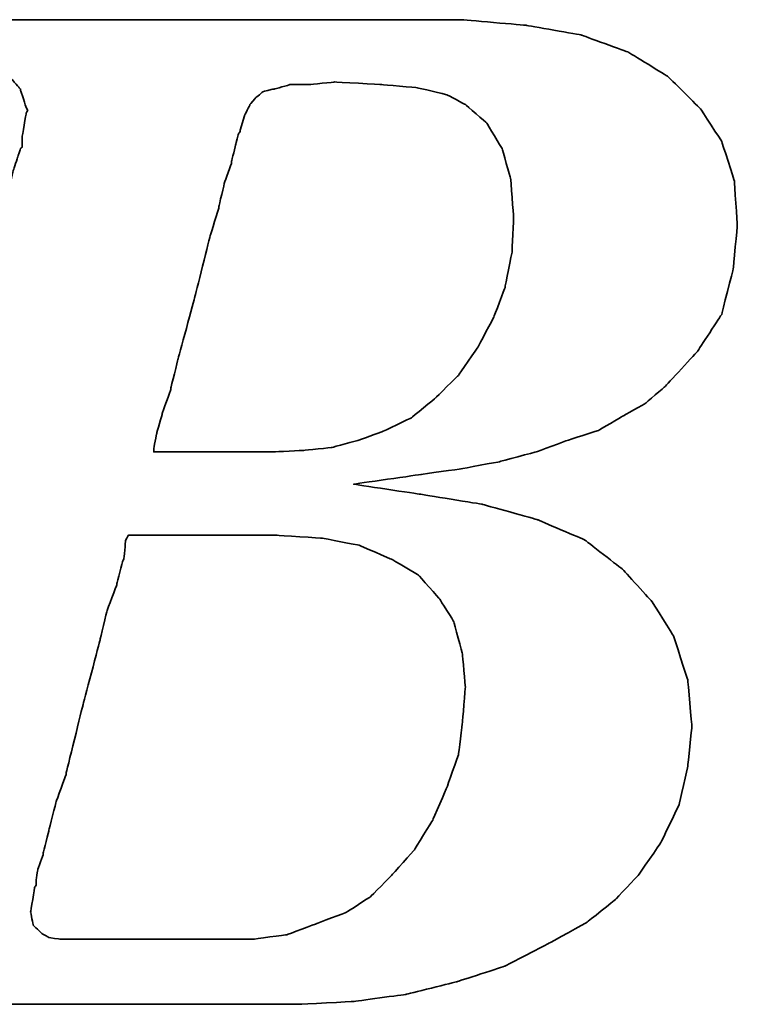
# Model space of a CAD drawing. Header units: millimetres. Extents: x 1805 to 4914, y -1594 to 860.
# Tile 471 of 656: x 4009.49 to 4012.9, y -890.53 to -885.85. Entities that reach past the tile are written whole.
import ezdxf

# ---------------------------------------------------------------- set-up
doc = ezdxf.new("R2010")
doc.units = ezdxf.units.MM
doc.layers.add('DIM', color=4, linetype='CONTINUOUS')
doc.layers.add('layer 1', color=7, linetype='CONTINUOUS')

# ---------------------------------------------------------------- blocks, each defined once
blk = doc.blocks.new('TBI MOTION logo(完整正式版)')
at = {"layer": 'layer 1', "color": 22, "lineweight": 35}
for points, knots in [([(-64.65375, -6.86375), (-64.65375, -6.86375), (-64.84375, -7.29625), (-64.84375, -7.29625), (-64.84375, -7.29625), (-64.84375, -7.29625), (-64.86875, -7.34375), (-64.86875, -7.34375), (-64.86875, -7.34375), (-64.86875, -7.34375), (-64.86875, -7.36875), (-64.86875, -7.36875), (-64.86875, -7.36875), (-64.86875, -7.36875), (-65.15375, -7.65375), (-65.15375, -7.65375), (-65.15375, -7.65375), (-65.15375, -7.65375), (-65.17875, -7.65375), (-65.17875, -7.65375), (-65.17875, -7.65375), (-65.17875, -7.65375), (-65.20375, -7.67875), (-65.20375, -7.67875), (-65.20375, -7.67875), (-65.20375, -7.67875), (-65.58875, -7.87125), (-65.58875, -7.87125), (-65.58875, -7.87125), (-65.58875, -7.87125), (-65.63375, -7.87125), (-65.63375, -7.87125), (-65.63375, -7.87125), (-65.63375, -7.87125), (-65.65875, -7.89375), (-65.65875, -7.89375), (-65.65875, -7.89375), (-65.65875, -7.89375), (-66.09375, -7.94375), (-66.09375, -7.94375), (-66.09375, -7.94375), (-66.09375, -7.94375), (-66.11375, -7.94375), (-66.11375, -7.94375), (-66.11375, -7.94375), (-66.11375, -7.94375), (-66.16375, -7.94375), (-66.16375, -7.94375), (-66.16375, -7.94375), (-66.16375, -7.94375), (-66.30875, -7.94375), (-66.30875, -7.94375), (-66.30875, -7.94375), (-66.30875, -7.94375), (-66.69375, -7.94375), (-66.69375, -7.94375), (-66.69375, -7.94375), (-66.69375, -7.94375), (-67.07375, -7.94375), (-67.07375, -7.94375), (-67.07375, -7.94375), (-67.07375, -7.94375), (-67.12375, -7.94375), (-67.12375, -7.94375), (-67.12375, -7.94375), (-67.12375, -7.94375), (-67.12375, -7.96625), (-67.12375, -7.96625), (-67.12375, -7.96625), (-67.12375, -7.96625), (-67.14875, -7.99125), (-67.14875, -7.99125), (-67.14875, -7.99125), (-67.14875, -7.99125), (-67.24375, -8.34875), (-67.24375, -8.34875), (-67.24375, -8.34875), (-67.24375, -8.34875), (-67.31375, -8.68625), (-67.31375, -8.68625), (-67.31375, -8.68625), (-67.31375, -8.68625), (-67.26875, -8.68625), (-67.26875, -8.68625), (-67.26875, -8.68625), (-67.26875, -8.68625), (-67.07375, -8.68625), (-67.07375, -8.68625), (-67.07375, -8.68625), (-67.07375, -8.68625), (-66.54875, -8.68625), (-66.54875, -8.68625), (-66.54875, -8.68625), (-66.54875, -8.68625), (-65.82625, -8.68625), (-65.82625, -8.68625), (-65.82625, -8.68625), (-65.82625, -8.68625), (-65.01375, -8.68625), (-65.01375, -8.68625), (-65.01375, -8.68625), (-65.01375, -8.68625), (-64.05375, -8.68625), (-64.05375, -8.68625), (-64.05375, -8.68625), (-64.05375, -8.68625), (-62.08375, -8.68625), (-62.08375, -8.68625), (-62.08375, -8.68625), (-62.08375, -8.68625), (-60.06875, -8.68625), (-60.06875, -8.68625), (-60.06875, -8.68625), (-60.06875, -8.68625), (-59.10875, -8.68625), (-59.10875, -8.68625), (-59.10875, -8.68625), (-59.10875, -8.68625), (-58.29375, -8.68625), (-58.29375, -8.68625), (-58.29375, -8.68625), (-58.29375, -8.68625), (-57.57375, -8.68625), (-57.57375, -8.68625), (-57.57375, -8.68625), (-57.57375, -8.68625), (-57.04875, -8.68625), (-57.04875, -8.68625), (-57.04875, -8.68625), (-57.04875, -8.68625), (-56.85375, -8.68625), (-56.85375, -8.68625), (-56.85375, -8.68625), (-56.85375, -8.68625), (-56.70875, -8.68625), (-56.70875, -8.68625), (-56.70875, -8.68625), (-56.70875, -8.68625), (-56.61375, -8.68625), (-56.61375, -8.68625), (-56.61375, -8.68625), (-56.61375, -8.68625), (-56.56875, -8.68625), (-56.56875, -8.68625), (-56.56875, -8.68625), (-56.56875, -8.68625), (-55.65375, -8.63875), (-55.65375, -8.63875), (-55.65375, -8.63875), (-55.65375, -8.63875), (-54.76875, -8.51875), (-54.76875, -8.51875), (-54.76875, -8.51875), (-54.76875, -8.51875), (-53.90375, -8.30375), (-53.90375, -8.30375), (-53.90375, -8.30375), (-53.90375, -8.30375), (-53.08875, -8.03875), (-53.08875, -8.03875), (-53.08875, -8.03875), (-53.08875, -8.03875), (-52.34375, -7.65375), (-52.34375, -7.65375), (-52.34375, -7.65375), (-52.34375, -7.65375), (-51.69875, -7.29625), (-51.69875, -7.29625), (-51.69875, -7.29625), (-51.69875, -7.29625), (-51.21875, -6.91125), (-51.21875, -6.91125), (-51.21875, -6.91125), (-51.21875, -6.91125), (-50.83375, -6.50375), (-50.83375, -6.50375), (-50.83375, -6.50375), (-50.83375, -6.50375), (-50.44875, -5.94875), (-50.44875, -5.94875), (-50.44875, -5.94875), (-50.44875, -5.94875), (-50.13875, -5.30375), (-50.13875, -5.30375), (-50.13875, -5.30375), (-50.13875, -5.30375), (-49.99375, -4.65375), (-49.99375, -4.65375), (-49.99375, -4.65375), (-49.99375, -4.65375), (-49.92375, -3.98375), (-49.92375, -3.98375), (-49.92375, -3.98375), (-49.92375, -3.98375), (-49.99375, -3.19374), (-49.99375, -3.19374), (-49.99375, -3.19374), (-49.99375, -3.19374), (-50.23374, -2.44874), (-50.23374, -2.44874), (-50.23374, -2.44874), (-50.23374, -2.44874), (-50.59375, -1.87374), (-50.59375, -1.87374), (-50.59375, -1.87374), (-50.59375, -1.87374), (-51.09875, -1.31874), (-51.09875, -1.31874), (-51.09875, -1.31874), (-51.09875, -1.31874), (-51.74375, -0.81875), (-51.74375, -0.81875), (-51.74375, -0.81875), (-51.74375, -0.81875), (-52.53875, -0.48125), (-52.53875, -0.48125), (-52.53875, -0.48125), (-52.53875, -0.48125), (-53.47375, -0.21875), (-53.47375, -0.21875), (-53.47375, -0.21875), (-53.47375, -0.21875), (-54.52875, -0.04874), (-54.52875, -0.04874), (-54.52875, -0.04874), (-54.52875, -0.04874), (-55.65375, 0.12125), (-55.65375, 0.12125), (-55.65375, 0.12125), (-55.65375, 0.12125), (-54.50375, 0.28624), (-54.50375, 0.28624), (-54.50375, 0.28624), (-54.50375, 0.28624), (-53.83375, 0.38124), (-53.83375, 0.38124), (-53.83375, 0.38124), (-53.83375, 0.38124), (-53.18375, 0.50125), (-53.18375, 0.50125), (-53.18375, 0.50125), (-53.18375, 0.50125), (-52.55875, 0.66874), (-52.55875, 0.66874), (-52.55875, 0.66874), (-52.55875, 0.66874), (-52.03375, 0.86124), (-52.03375, 0.86124), (-52.03375, 0.86124), (-52.03375, 0.86124), (-51.50374, 1.03124), (-51.50374, 1.03124), (-51.50374, 1.03124), (-51.50374, 1.03124), (-51.09875, 1.27125), (-51.09875, 1.27125), (-51.09875, 1.27125), (-51.09875, 1.27125), (-50.71375, 1.48624), (-50.71375, 1.48624), (-50.71375, 1.48624), (-50.71375, 1.48624), (-50.37625, 1.77625), (-50.37625, 1.77625), (-50.37625, 1.77625), (-50.37625, 1.77625), (-49.82375, 2.37625), (-49.82375, 2.37625), (-49.82375, 2.37625), (-49.82375, 2.37625), (-49.41875, 2.99625), (-49.41875, 2.99625), (-49.41875, 2.99625), (-49.41875, 2.99625), (-49.22375, 3.76625), (-49.22375, 3.76625), (-49.22375, 3.76625), (-49.22375, 3.76625), (-49.15375, 4.50874), (-49.15375, 4.50874), (-49.15375, 4.50874), (-49.15375, 4.50874), (-49.20375, 5.25125), (-49.20375, 5.25125), (-49.20375, 5.25125), (-49.20375, 5.25125), (-49.41875, 5.92625), (-49.41875, 5.92625), (-49.41875, 5.92625), (-49.41875, 5.92625), (-49.77875, 6.47625), (-49.77875, 6.47625), (-49.77875, 6.47625), (-49.77875, 6.47625), (-50.33125, 7.02624), (-50.33125, 7.02624), (-50.33125, 7.02624), (-50.33125, 7.02624), (-51.00125, 7.43625), (-51.00125, 7.43625), (-51.00125, 7.43625), (-51.00125, 7.43625), (-51.79375, 7.72625), (-51.79375, 7.72625), (-51.79375, 7.72625), (-51.79375, 7.72625), (-52.72875, 7.89124), (-52.72875, 7.89124), (-52.72875, 7.89124), (-52.72875, 7.89124), (-53.83375, 7.98625), (-53.83375, 7.98625), (-53.83375, 7.98625), (-53.83375, 7.98625), (-53.92875, 7.98625), (-53.92875, 7.98625), (-53.92875, 7.98625), (-53.92875, 7.98625), (-54.26375, 7.98625), (-54.26375, 7.98625), (-54.26375, 7.98625), (-54.26375, 7.98625), (-54.74375, 7.98625), (-54.74375, 7.98625), (-54.74375, 7.98625), (-54.74375, 7.98625), (-55.36875, 7.98625), (-55.36875, 7.98625), (-55.36875, 7.98625), (-55.36875, 7.98625), (-56.13375, 7.98625), (-56.13375, 7.98625), (-56.13375, 7.98625), (-56.13375, 7.98625), (-56.94875, 7.98625), (-56.94875, 7.98625), (-56.94875, 7.98625), (-56.94875, 7.98625), (-58.77625, 7.98625), (-58.77625, 7.98625), (-58.77625, 7.98625), (-58.77625, 7.98625), (-60.59875, 7.98625), (-60.59875, 7.98625), (-60.59875, 7.98625), (-60.59875, 7.98625), (-61.41375, 7.98625), (-61.41375, 7.98625), (-61.41375, 7.98625), (-61.41375, 7.98625), (-62.17875, 7.98625), (-62.17875, 7.98625), (-62.17875, 7.98625), (-62.17875, 7.98625), (-62.80375, 7.98625), (-62.80375, 7.98625), (-62.80375, 7.98625), (-62.80375, 7.98625), (-63.30625, 7.98625), (-63.30625, 7.98625), (-63.30625, 7.98625), (-63.30625, 7.98625), (-63.57375, 7.98625), (-63.57375, 7.98625), (-63.57375, 7.98625), (-63.57375, 7.98625), (-63.57375, 7.96375), (-63.57375, 7.96375), (-63.57375, 7.96375), (-63.57375, 7.96375), (-63.59875, 7.94125), (-63.59875, 7.94125), (-63.59875, 7.94125), (-63.59875, 7.94125), (-63.69375, 7.55625), (-63.69375, 7.55625), (-63.69375, 7.55625), (-63.69375, 7.55625), (-63.76375, 7.24624), (-63.76375, 7.24624), (-63.76375, 7.24624), (-63.76375, 7.24624), (-63.23875, 7.24624), (-63.23875, 7.24624), (-63.23875, 7.24624), (-63.23875, 7.24624), (-62.75875, 7.24624), (-62.75875, 7.24624), (-62.75875, 7.24624), (-62.75875, 7.24624), (-62.61125, 7.24624), (-62.61125, 7.24624), (-62.61125, 7.24624), (-62.61125, 7.24624), (-62.56625, 7.24624), (-62.56625, 7.24624), (-62.56625, 7.24624), (-62.56625, 7.24624), (-62.22875, 7.24624), (-62.22875, 7.24624), (-62.22875, 7.24624), (-62.22875, 7.24624), (-62.20375, 7.24624), (-62.20375, 7.24624), (-62.20375, 7.24624), (-62.20375, 7.24624), (-62.17875, 7.21875), (-62.17875, 7.21875), (-62.17875, 7.21875), (-62.17875, 7.21875), (-61.96375, 7.17125), (-61.96375, 7.17125), (-61.96375, 7.17125), (-61.96375, 7.17125), (-61.72375, 7.12624), (-61.72375, 7.12624), (-61.72375, 7.12624), (-61.72375, 7.12624), (-61.70375, 7.12624), (-61.70375, 7.12624), (-61.70375, 7.12624), (-61.70375, 7.12624), (-61.55875, 7.07624), (-61.55875, 7.07624), (-61.55875, 7.07624), (-61.55875, 7.07624), (-61.50875, 7.07624), (-61.50875, 7.07624), (-61.50875, 7.07624), (-61.50875, 7.07624), (-61.48375, 7.02624), (-61.48375, 7.02624), (-61.48375, 7.02624), (-61.48375, 7.02624), (-61.31875, 6.83375), (-61.31875, 6.83375), (-61.31875, 6.83375), (-61.31875, 6.83375), (-61.29375, 6.81125), (-61.29375, 6.81125), (-61.29375, 6.81125), (-61.29375, 6.81125), (-61.29375, 6.78625), (-61.29375, 6.78625), (-61.29375, 6.78625), (-61.29375, 6.78625), (-61.19875, 6.50124), (-61.19875, 6.50124), (-61.19875, 6.50124), (-61.19875, 6.50124), (-61.17375, 6.45124), (-61.17375, 6.45124), (-61.17375, 6.45124), (-61.17375, 6.45124), (-61.19875, 6.40625), (-61.19875, 6.40625), (-61.19875, 6.40625), (-61.19875, 6.40625), (-61.26875, 5.99624), (-61.26875, 5.99624), (-61.26875, 5.99624), (-61.26875, 5.99624), (-61.26875, 5.85125), (-61.26875, 5.85125), (-61.26875, 5.85125), (-61.26875, 5.85125), (-61.26875, 5.82625), (-61.26875, 5.82625), (-61.26875, 5.82625), (-61.26875, 5.82625), (-61.29375, 5.80625), (-61.29375, 5.80625), (-61.29375, 5.80625), (-61.29375, 5.80625), (-61.34125, 5.66125), (-61.34125, 5.66125), (-61.34125, 5.66125), (-61.34125, 5.66125), (-61.41375, 5.44625), (-61.41375, 5.44625), (-61.41375, 5.44625), (-61.41375, 5.44625), (-61.48375, 5.15625), (-61.48375, 5.15625), (-61.48375, 5.15625), (-61.48375, 5.15625), (-61.58375, 4.82124), (-61.58375, 4.82124), (-61.58375, 4.82124), (-61.58375, 4.82124), (-61.79875, 4.00375), (-61.79875, 4.00375), (-61.79875, 4.00375), (-61.79875, 4.00375), (-62.05875, 2.99625), (-62.05875, 2.99625), (-62.05875, 2.99625), (-62.05875, 2.99625), (-62.34875, 1.91625), (-62.34875, 1.91625), (-62.34875, 1.91625), (-62.34875, 1.91625), (-62.97375, -0.41124), (-62.97375, -0.41124), (-62.97375, -0.41124), (-62.97375, -0.41124), (-63.59875, -2.75875), (-63.59875, -2.75875), (-63.59875, -2.75875), (-63.59875, -2.75875), (-63.88375, -3.86374), (-63.88375, -3.86374), (-63.88375, -3.86374), (-63.88375, -3.86374), (-64.14875, -4.82374), (-64.14875, -4.82374), (-64.14875, -4.82374), (-64.14875, -4.82374), (-64.36375, -5.64125), (-64.36375, -5.64125), (-64.36375, -5.64125), (-64.36375, -5.64125), (-64.43625, -5.97625), (-64.43625, -5.97625), (-64.43625, -5.97625), (-64.43625, -5.97625), (-64.50875, -6.28625), (-64.50875, -6.28625), (-64.50875, -6.28625), (-64.50875, -6.28625), (-64.50875, -6.30875), (-64.50875, -6.30875), (-64.50875, -6.30875), (-64.50875, -6.30875), (-64.57875, -6.50375), (-64.57875, -6.50375), (-64.57875, -6.50375), (-64.57875, -6.50375), (-64.62875, -6.69625), (-64.62875, -6.69625), (-64.62875, -6.69625), (-64.62875, -6.69625), (-64.62875, -6.76875), (-64.62875, -6.76875), (-64.62875, -6.76875), (-64.62875, -6.76875), (-64.62875, -6.81375), (-64.62875, -6.81375), (-64.62875, -6.81375), (-64.62875, -6.81375), (-64.62875, -6.83875), (-64.62875, -6.83875), (-64.62875, -6.83875), (-64.62875, -6.83875), (-64.65375, -6.86375), (-64.65375, -6.86375)], [0, 0, 0, 0, 0.00719424, 0.00719424, 0.00719424, 0.00719425, 0.01438849, 0.01438849, 0.01438849, 0.0143885, 0.02158273, 0.02158273, 0.02158273, 0.02158274, 0.02877698, 0.02877698, 0.02877698, 0.02877699, 0.03597122, 0.03597122, 0.03597122, 0.03597123, 0.04316547, 0.04316547, 0.04316547, 0.04316548, 0.05035971, 0.05035971, 0.05035971, 0.05035972, 0.05755396, 0.05755396, 0.05755396, 0.05755397, 0.0647482, 0.0647482, 0.0647482, 0.06474821, 0.07194245, 0.07194245, 0.07194245, 0.07194246, 0.07913669, 0.07913669, 0.07913669, 0.0791367, 0.08633094, 0.08633094, 0.08633094, 0.08633095, 0.09352518, 0.09352518, 0.09352518, 0.09352519, 0.10071942, 0.10071942, 0.10071942, 0.10071943, 0.10791367, 0.10791367, 0.10791367, 0.10791368, 0.11510791, 0.11510791, 0.11510791, 0.11510792, 0.12230216, 0.12230216, 0.12230216, 0.12230217, 0.1294964, 0.1294964, 0.1294964, 0.12949641, 0.13669065, 0.13669065, 0.13669065, 0.13669066, 0.14388489, 0.14388489, 0.14388489, 0.1438849, 0.15107914, 0.15107914, 0.15107914, 0.15107915, 0.15827338, 0.15827338, 0.15827338, 0.15827339, 0.16546763, 0.16546763, 0.16546763, 0.16546764, 0.17266187, 0.17266187, 0.17266187, 0.17266188, 0.17985612, 0.17985612, 0.17985612, 0.17985613, 0.18705036, 0.18705036, 0.18705036, 0.18705037, 0.1942446, 0.1942446, 0.1942446, 0.19424461, 0.20143885, 0.20143885, 0.20143885, 0.20143886, 0.20863309, 0.20863309, 0.20863309, 0.2086331, 0.21582734, 0.21582734, 0.21582734, 0.21582735, 0.22302158, 0.22302158, 0.22302158, 0.22302159, 0.23021583, 0.23021583, 0.23021583, 0.23021584, 0.23741007, 0.23741007, 0.23741007, 0.23741008, 0.24460432, 0.24460432, 0.24460432, 0.24460433, 0.25179856, 0.25179856, 0.25179856, 0.25179857, 0.25899281, 0.25899281, 0.25899281, 0.25899282, 0.26618705, 0.26618705, 0.26618705, 0.26618706, 0.27338129, 0.27338129, 0.27338129, 0.2733813, 0.28057554, 0.28057554, 0.28057554, 0.28057555, 0.28776978, 0.28776978, 0.28776978, 0.28776979, 0.29496403, 0.29496403, 0.29496403, 0.29496404, 0.30215827, 0.30215827, 0.30215827, 0.30215828, 0.30935252, 0.30935252, 0.30935252, 0.30935253, 0.31654676, 0.31654676, 0.31654676, 0.31654677, 0.32374101, 0.32374101, 0.32374101, 0.32374102, 0.33093525, 0.33093525, 0.33093525, 0.33093526, 0.3381295, 0.3381295, 0.3381295, 0.33812951, 0.34532374, 0.34532374, 0.34532374, 0.34532375, 0.35251799, 0.35251799, 0.35251799, 0.352518, 0.35971223, 0.35971223, 0.35971223, 0.35971224, 0.36690647, 0.36690647, 0.36690647, 0.36690648, 0.37410072, 0.37410072, 0.37410072, 0.37410073, 0.38129496, 0.38129496, 0.38129496, 0.38129497, 0.38848921, 0.38848921, 0.38848921, 0.38848922, 0.39568345, 0.39568345, 0.39568345, 0.39568346, 0.4028777, 0.4028777, 0.4028777, 0.40287771, 0.41007194, 0.41007194, 0.41007194, 0.41007195, 0.41726619, 0.41726619, 0.41726619, 0.4172662, 0.42446043, 0.42446043, 0.42446043, 0.42446044, 0.43165468, 0.43165468, 0.43165468, 0.43165469, 0.43884892, 0.43884892, 0.43884892, 0.43884893, 0.44604317, 0.44604317, 0.44604317, 0.44604318, 0.45323741, 0.45323741, 0.45323741, 0.45323742, 0.46043165, 0.46043165, 0.46043165, 0.46043166, 0.4676259, 0.4676259, 0.4676259, 0.46762591, 0.47482014, 0.47482014, 0.47482014, 0.47482015, 0.48201439, 0.48201439, 0.48201439, 0.4820144, 0.48920863, 0.48920863, 0.48920863, 0.48920864, 0.49640288, 0.49640288, 0.49640288, 0.49640289, 0.50359712, 0.50359712, 0.50359712, 0.50359713, 0.51079137, 0.51079137, 0.51079137, 0.51079138, 0.51798561, 0.51798561, 0.51798561, 0.51798562, 0.52517986, 0.52517986, 0.52517986, 0.52517987, 0.5323741, 0.5323741, 0.5323741, 0.53237411, 0.53956835, 0.53956835, 0.53956835, 0.53956836, 0.54676259, 0.54676259, 0.54676259, 0.5467626, 0.55395683, 0.55395683, 0.55395683, 0.55395684, 0.56115108, 0.56115108, 0.56115108, 0.56115109, 0.56834532, 0.56834532, 0.56834532, 0.56834533, 0.57553957, 0.57553957, 0.57553957, 0.57553958, 0.58273381, 0.58273381, 0.58273381, 0.58273382, 0.58992806, 0.58992806, 0.58992806, 0.58992807, 0.5971223, 0.5971223, 0.5971223, 0.59712231, 0.60431655, 0.60431655, 0.60431655, 0.60431656, 0.61151079, 0.61151079, 0.61151079, 0.6115108, 0.61870504, 0.61870504, 0.61870504, 0.61870505, 0.62589928, 0.62589928, 0.62589928, 0.62589929, 0.63309353, 0.63309353, 0.63309353, 0.63309354, 0.64028777, 0.64028777, 0.64028777, 0.64028778, 0.64748201, 0.64748201, 0.64748201, 0.64748202, 0.65467626, 0.65467626, 0.65467626, 0.65467627, 0.6618705, 0.6618705, 0.6618705, 0.66187051, 0.66906475, 0.66906475, 0.66906475, 0.66906476, 0.67625899, 0.67625899, 0.67625899, 0.676259, 0.68345324, 0.68345324, 0.68345324, 0.68345325, 0.69064748, 0.69064748, 0.69064748, 0.69064749, 0.69784173, 0.69784173, 0.69784173, 0.69784174, 0.70503597, 0.70503597, 0.70503597, 0.70503598, 0.71223022, 0.71223022, 0.71223022, 0.71223023, 0.71942446, 0.71942446, 0.71942446, 0.71942447, 0.72661871, 0.72661871, 0.72661871, 0.72661872, 0.73381295, 0.73381295, 0.73381295, 0.73381296, 0.74100719, 0.74100719, 0.74100719, 0.7410072, 0.74820144, 0.74820144, 0.74820144, 0.74820145, 0.75539568, 0.75539568, 0.75539568, 0.75539569, 0.76258993, 0.76258993, 0.76258993, 0.76258994, 0.76978417, 0.76978417, 0.76978417, 0.76978418, 0.77697842, 0.77697842, 0.77697842, 0.77697843, 0.78417266, 0.78417266, 0.78417266, 0.78417267, 0.79136691, 0.79136691, 0.79136691, 0.79136692, 0.79856115, 0.79856115, 0.79856115, 0.79856116, 0.8057554, 0.8057554, 0.8057554, 0.80575541, 0.81294964, 0.81294964, 0.81294964, 0.81294965, 0.82014388, 0.82014388, 0.82014388, 0.82014389, 0.82733813, 0.82733813, 0.82733813, 0.82733814, 0.83453237, 0.83453237, 0.83453237, 0.83453238, 0.84172662, 0.84172662, 0.84172662, 0.84172663, 0.84892086, 0.84892086, 0.84892086, 0.84892087, 0.85611511, 0.85611511, 0.85611511, 0.85611512, 0.86330935, 0.86330935, 0.86330935, 0.86330936, 0.8705036, 0.8705036, 0.8705036, 0.87050361, 0.87769784, 0.87769784, 0.87769784, 0.87769785, 0.88489209, 0.88489209, 0.88489209, 0.8848921, 0.89208633, 0.89208633, 0.89208633, 0.89208634, 0.89928058, 0.89928058, 0.89928058, 0.89928059, 0.90647482, 0.90647482, 0.90647482, 0.90647483, 0.91366906, 0.91366906, 0.91366906, 0.91366907, 0.92086331, 0.92086331, 0.92086331, 0.92086332, 0.92805755, 0.92805755, 0.92805755, 0.92805756, 0.9352518, 0.9352518, 0.9352518, 0.93525181, 0.94244604, 0.94244604, 0.94244604, 0.94244605, 0.94964029, 0.94964029, 0.94964029, 0.9496403, 0.95683453, 0.95683453, 0.95683453, 0.95683454, 0.96402878, 0.96402878, 0.96402878, 0.96402879, 0.97122302, 0.97122302, 0.97122302, 0.97122303, 0.97841727, 0.97841727, 0.97841727, 0.97841728, 0.98561151, 0.98561151, 0.98561151, 0.98561152, 0.99280576, 0.99280576, 0.99280576, 0.99280577, 1, 1, 1, 1]), ([(-57.50375, 6.35625), (-57.50375, 6.35625), (-57.57375, 6.11625), (-57.57375, 6.11625), (-57.57375, 6.11625), (-57.57375, 6.11625), (-57.57375, 6.09125), (-57.57375, 6.09125), (-57.57375, 6.09125), (-57.57375, 6.09125), (-57.59875, 6.06625), (-57.59875, 6.06625), (-57.59875, 6.06625), (-57.59875, 6.06625), (-57.64875, 5.87625), (-57.64875, 5.87625), (-57.64875, 5.87625), (-57.64875, 5.87625), (-57.71875, 5.58875), (-57.71875, 5.58875), (-57.71875, 5.58875), (-57.71875, 5.58875), (-57.71875, 5.56625), (-57.71875, 5.56625), (-57.71875, 5.56625), (-57.71875, 5.56625), (-57.83875, 5.23125), (-57.83875, 5.23125), (-57.83875, 5.23125), (-57.83875, 5.23125), (-57.93625, 4.82124), (-57.93625, 4.82124), (-57.93625, 4.82124), (-57.93625, 4.82124), (-57.93625, 4.79624), (-57.93625, 4.79624), (-57.93625, 4.79624), (-57.93625, 4.79624), (-58.07875, 4.34125), (-58.07875, 4.34125), (-58.07875, 4.34125), (-58.07875, 4.34125), (-58.34375, 3.28625), (-58.34375, 3.28625), (-58.34375, 3.28625), (-58.34375, 3.28625), (-58.62875, 2.23124), (-58.62875, 2.23124), (-58.62875, 2.23124), (-58.62875, 2.23124), (-58.74875, 1.75125), (-58.74875, 1.75125), (-58.74875, 1.75125), (-58.74875, 1.75125), (-58.74875, 1.72625), (-58.74875, 1.72625), (-58.74875, 1.72625), (-58.74875, 1.72625), (-58.89375, 1.31625), (-58.89375, 1.31625), (-58.89375, 1.31625), (-58.89375, 1.31625), (-58.98875, 0.98124), (-58.98875, 0.98124), (-58.98875, 0.98124), (-58.98875, 0.98124), (-59.03875, 0.71625), (-59.03875, 0.71625), (-59.03875, 0.71625), (-59.03875, 0.71625), (-59.03875, 0.66874), (-59.03875, 0.66874), (-59.03875, 0.66874), (-59.03875, 0.66874), (-58.91875, 0.66874), (-58.91875, 0.66874), (-58.91875, 0.66874), (-58.91875, 0.66874), (-58.53375, 0.66874), (-58.53375, 0.66874), (-58.53375, 0.66874), (-58.53375, 0.66874), (-58.10375, 0.66874), (-58.10375, 0.66874), (-58.10375, 0.66874), (-58.10375, 0.66874), (-57.66875, 0.66874), (-57.66875, 0.66874), (-57.66875, 0.66874), (-57.66875, 0.66874), (-57.33375, 0.66874), (-57.33375, 0.66874), (-57.33375, 0.66874), (-57.33375, 0.66874), (-57.09375, 0.66874), (-57.09375, 0.66874), (-57.09375, 0.66874), (-57.09375, 0.66874), (-56.99875, 0.66874), (-56.99875, 0.66874), (-56.99875, 0.66874), (-56.99875, 0.66874), (-56.49375, 0.69374), (-56.49375, 0.69374), (-56.49375, 0.69374), (-56.49375, 0.69374), (-56.01375, 0.74374), (-56.01375, 0.74374), (-56.01375, 0.74374), (-56.01375, 0.74374), (-55.58375, 0.86124), (-55.58375, 0.86124), (-55.58375, 0.86124), (-55.58375, 0.86124), (-55.17375, 1.00624), (-55.17375, 1.00624), (-55.17375, 1.00624), (-55.17375, 1.00624), (-54.67375, 1.24625), (-54.67375, 1.24625), (-54.67375, 1.24625), (-54.67375, 1.24625), (-54.26375, 1.58124), (-54.26375, 1.58124), (-54.26375, 1.58124), (-54.26375, 1.58124), (-53.87875, 1.96374), (-53.87875, 1.96374), (-53.87875, 1.96374), (-53.87875, 1.96374), (-53.54375, 2.44625), (-53.54375, 2.44625), (-53.54375, 2.44625), (-53.54375, 2.44625), (-53.27875, 2.95125), (-53.27875, 2.95125), (-53.27875, 2.95125), (-53.27875, 2.95125), (-53.08875, 3.45124), (-53.08875, 3.45124), (-53.08875, 3.45124), (-53.08875, 3.45124), (-52.96875, 4.05124), (-52.96875, 4.05124), (-52.96875, 4.05124), (-52.96875, 4.05124), (-52.94375, 4.65125), (-52.94375, 4.65125), (-52.94375, 4.65125), (-52.94375, 4.65125), (-52.99375, 5.30125), (-52.99375, 5.30125), (-52.99375, 5.30125), (-52.99375, 5.30125), (-53.13875, 5.80625), (-53.13875, 5.80625), (-53.13875, 5.80625), (-53.13875, 5.80625), (-53.39875, 6.23625), (-53.39875, 6.23625), (-53.39875, 6.23625), (-53.39875, 6.23625), (-53.75875, 6.54875), (-53.75875, 6.54875), (-53.75875, 6.54875), (-53.75875, 6.54875), (-54.07375, 6.71625), (-54.07375, 6.71625), (-54.07375, 6.71625), (-54.07375, 6.71625), (-54.57375, 6.83375), (-54.57375, 6.83375), (-54.57375, 6.83375), (-54.57375, 6.83375), (-55.17375, 6.88625), (-55.17375, 6.88625), (-55.17375, 6.88625), (-55.17375, 6.88625), (-55.96875, 6.93125), (-55.96875, 6.93125), (-55.96875, 6.93125), (-55.96875, 6.93125), (-56.39875, 6.88625), (-56.39875, 6.88625), (-56.39875, 6.88625), (-56.39875, 6.88625), (-56.42125, 6.88625), (-56.42125, 6.88625), (-56.42125, 6.88625), (-56.42125, 6.88625), (-56.73375, 6.88625), (-56.73375, 6.88625), (-56.73375, 6.88625), (-56.73375, 6.88625), (-56.99875, 6.81125), (-56.99875, 6.81125), (-56.99875, 6.81125), (-56.99875, 6.81125), (-57.02375, 6.81125), (-57.02375, 6.81125), (-57.02375, 6.81125), (-57.02375, 6.81125), (-57.18875, 6.76625), (-57.18875, 6.76625), (-57.18875, 6.76625), (-57.18875, 6.76625), (-57.30875, 6.66625), (-57.30875, 6.66625), (-57.30875, 6.66625), (-57.30875, 6.66625), (-57.40875, 6.54875), (-57.40875, 6.54875), (-57.40875, 6.54875), (-57.40875, 6.54875), (-57.50375, 6.35625), (-57.50375, 6.35625)], [0, 0, 0, 0, 0.01851852, 0.01851852, 0.01851852, 0.01851853, 0.03703704, 0.03703704, 0.03703704, 0.03703705, 0.05555556, 0.05555556, 0.05555556, 0.05555557, 0.07407407, 0.07407407, 0.07407407, 0.07407408, 0.09259259, 0.09259259, 0.09259259, 0.0925926, 0.11111111, 0.11111111, 0.11111111, 0.11111112, 0.12962963, 0.12962963, 0.12962963, 0.12962964, 0.14814815, 0.14814815, 0.14814815, 0.14814816, 0.16666667, 0.16666667, 0.16666667, 0.16666668, 0.18518519, 0.18518519, 0.18518519, 0.1851852, 0.2037037, 0.2037037, 0.2037037, 0.20370371, 0.22222222, 0.22222222, 0.22222222, 0.22222223, 0.24074074, 0.24074074, 0.24074074, 0.24074075, 0.25925926, 0.25925926, 0.25925926, 0.25925927, 0.27777778, 0.27777778, 0.27777778, 0.27777779, 0.2962963, 0.2962963, 0.2962963, 0.29629631, 0.31481481, 0.31481481, 0.31481481, 0.31481482, 0.33333333, 0.33333333, 0.33333333, 0.33333334, 0.35185185, 0.35185185, 0.35185185, 0.35185186, 0.37037037, 0.37037037, 0.37037037, 0.37037038, 0.38888889, 0.38888889, 0.38888889, 0.3888889, 0.40740741, 0.40740741, 0.40740741, 0.40740742, 0.42592593, 0.42592593, 0.42592593, 0.42592594, 0.44444444, 0.44444444, 0.44444444, 0.44444445, 0.46296296, 0.46296296, 0.46296296, 0.46296297, 0.48148148, 0.48148148, 0.48148148, 0.48148149, 0.5, 0.5, 0.5, 0.50000001, 0.51851852, 0.51851852, 0.51851852, 0.51851853, 0.53703704, 0.53703704, 0.53703704, 0.53703705, 0.55555556, 0.55555556, 0.55555556, 0.55555557, 0.57407407, 0.57407407, 0.57407407, 0.57407408, 0.59259259, 0.59259259, 0.59259259, 0.5925926, 0.61111111, 0.61111111, 0.61111111, 0.61111112, 0.62962963, 0.62962963, 0.62962963, 0.62962964, 0.64814815, 0.64814815, 0.64814815, 0.64814816, 0.66666667, 0.66666667, 0.66666667, 0.66666668, 0.68518519, 0.68518519, 0.68518519, 0.6851852, 0.7037037, 0.7037037, 0.7037037, 0.70370371, 0.72222222, 0.72222222, 0.72222222, 0.72222223, 0.74074074, 0.74074074, 0.74074074, 0.74074075, 0.75925926, 0.75925926, 0.75925926, 0.75925927, 0.77777778, 0.77777778, 0.77777778, 0.77777779, 0.7962963, 0.7962963, 0.7962963, 0.79629631, 0.81481481, 0.81481481, 0.81481481, 0.81481482, 0.83333333, 0.83333333, 0.83333333, 0.83333334, 0.85185185, 0.85185185, 0.85185185, 0.85185186, 0.87037037, 0.87037037, 0.87037037, 0.87037038, 0.88888889, 0.88888889, 0.88888889, 0.8888889, 0.90740741, 0.90740741, 0.90740741, 0.90740742, 0.92592593, 0.92592593, 0.92592593, 0.92592594, 0.94444444, 0.94444444, 0.94444444, 0.94444445, 0.96296296, 0.96296296, 0.96296296, 0.96296297, 0.98148148, 0.98148148, 0.98148148, 0.98148149, 1, 1, 1, 1]), ([(-61.03125, -6.57375), (-61.03125, -6.57375), (-61.03125, -6.67125), (-61.03125, -6.67125), (-61.03125, -6.67125), (-61.03125, -6.67125), (-61.05375, -6.69625), (-61.05375, -6.69625), (-61.05375, -6.69625), (-61.05375, -6.69625), (-61.12375, -7.12875), (-61.12375, -7.12875), (-61.12375, -7.12875), (-61.12375, -7.12875), (-61.07875, -7.34375), (-61.07875, -7.34375), (-61.07875, -7.34375), (-61.07875, -7.34375), (-60.93375, -7.48875), (-60.93375, -7.48875), (-60.93375, -7.48875), (-60.93375, -7.48875), (-60.81375, -7.55625), (-60.81375, -7.55625), (-60.81375, -7.55625), (-60.81375, -7.55625), (-60.62375, -7.58375), (-60.62375, -7.58375), (-60.62375, -7.58375), (-60.62375, -7.58375), (-60.30875, -7.58375), (-60.30875, -7.58375), (-60.30875, -7.58375), (-60.30875, -7.58375), (-59.97375, -7.58375), (-59.97375, -7.58375), (-59.97375, -7.58375), (-59.97375, -7.58375), (-59.87875, -7.58375), (-59.87875, -7.58375), (-59.87875, -7.58375), (-59.87875, -7.58375), (-59.63625, -7.58375), (-59.63625, -7.58375), (-59.63625, -7.58375), (-59.63625, -7.58375), (-58.96875, -7.58375), (-58.96875, -7.58375), (-58.96875, -7.58375), (-58.96875, -7.58375), (-58.29375, -7.58375), (-58.29375, -7.58375), (-58.29375, -7.58375), (-58.29375, -7.58375), (-58.05375, -7.58375), (-58.05375, -7.58375), (-58.05375, -7.58375), (-58.05375, -7.58375), (-57.98375, -7.58375), (-57.98375, -7.58375), (-57.98375, -7.58375), (-57.98375, -7.58375), (-57.35875, -7.58375), (-57.35875, -7.58375), (-57.35875, -7.58375), (-57.35875, -7.58375), (-56.78375, -7.50875), (-56.78375, -7.50875), (-56.78375, -7.50875), (-56.78375, -7.50875), (-56.27875, -7.31875), (-56.27875, -7.31875), (-56.27875, -7.31875), (-56.27875, -7.31875), (-55.77375, -7.12875), (-55.77375, -7.12875), (-55.77375, -7.12875), (-55.77375, -7.12875), (-55.36875, -6.86375), (-55.36875, -6.86375), (-55.36875, -6.86375), (-55.36875, -6.86375), (-55.00875, -6.50375), (-55.00875, -6.50375), (-55.00875, -6.50375), (-55.00875, -6.50375), (-54.62375, -6.06875), (-54.62375, -6.06875), (-54.62375, -6.06875), (-54.62375, -6.06875), (-54.31375, -5.56875), (-54.31375, -5.56875), (-54.31375, -5.56875), (-54.31375, -5.56875), (-54.07375, -5.01625), (-54.07375, -5.01625), (-54.07375, -5.01625), (-54.07375, -5.01625), (-53.87875, -4.46374), (-53.87875, -4.46374), (-53.87875, -4.46374), (-53.87875, -4.46374), (-53.80875, -3.91375), (-53.80875, -3.91375), (-53.80875, -3.91375), (-53.80875, -3.91375), (-53.75875, -3.31375), (-53.75875, -3.31375), (-53.75875, -3.31375), (-53.75875, -3.31375), (-53.80875, -2.75875), (-53.80875, -2.75875), (-53.80875, -2.75875), (-53.80875, -2.75875), (-53.95375, -2.20875), (-53.95375, -2.20875), (-53.95375, -2.20875), (-53.95375, -2.20875), (-54.19375, -1.82625), (-54.19375, -1.82625), (-54.19375, -1.82625), (-54.19375, -1.82625), (-54.55375, -1.41875), (-54.55375, -1.41875), (-54.55375, -1.41875), (-54.55375, -1.41875), (-55.00875, -1.15125), (-55.00875, -1.15125), (-55.00875, -1.15125), (-55.00875, -1.15125), (-55.56125, -0.91375), (-55.56125, -0.91375), (-55.56125, -0.91375), (-55.56125, -0.91375), (-56.18125, -0.79375), (-56.18125, -0.79375), (-56.18125, -0.79375), (-56.18125, -0.79375), (-56.94875, -0.74374), (-56.94875, -0.74374), (-56.94875, -0.74374), (-56.94875, -0.74374), (-56.99875, -0.74374), (-56.99875, -0.74374), (-56.99875, -0.74374), (-56.99875, -0.74374), (-57.09375, -0.74374), (-57.09375, -0.74374), (-57.09375, -0.74374), (-57.09375, -0.74374), (-57.38375, -0.74374), (-57.38375, -0.74374), (-57.38375, -0.74374), (-57.38375, -0.74374), (-57.76875, -0.74374), (-57.76875, -0.74374), (-57.76875, -0.74374), (-57.76875, -0.74374), (-58.24625, -0.74374), (-58.24625, -0.74374), (-58.24625, -0.74374), (-58.24625, -0.74374), (-58.72875, -0.74374), (-58.72875, -0.74374), (-58.72875, -0.74374), (-58.72875, -0.74374), (-59.20875, -0.74374), (-59.20875, -0.74374), (-59.20875, -0.74374), (-59.20875, -0.74374), (-59.46875, -0.74374), (-59.46875, -0.74374), (-59.46875, -0.74374), (-59.46875, -0.74374), (-59.51625, -0.83875), (-59.51625, -0.83875), (-59.51625, -0.83875), (-59.51625, -0.83875), (-59.54375, -1.15125), (-59.54375, -1.15125), (-59.54375, -1.15125), (-59.54375, -1.15125), (-59.56375, -1.17874), (-59.56375, -1.17874), (-59.56375, -1.17874), (-59.56375, -1.17874), (-59.66375, -1.55875), (-59.66375, -1.55875), (-59.66375, -1.55875), (-59.66375, -1.55875), (-59.66375, -1.58375), (-59.66375, -1.58375), (-59.66375, -1.58375), (-59.66375, -1.58375), (-59.82875, -2.01874), (-59.82875, -2.01874), (-59.82875, -2.01874), (-59.82875, -2.01874), (-59.94875, -2.52125), (-59.94875, -2.52125), (-59.94875, -2.52125), (-59.94875, -2.52125), (-60.23875, -3.62375), (-60.23875, -3.62375), (-60.23875, -3.62375), (-60.23875, -3.62375), (-60.52375, -4.77624), (-60.52375, -4.77624), (-60.52375, -4.77624), (-60.52375, -4.77624), (-60.52375, -4.79874), (-60.52375, -4.79874), (-60.52375, -4.79874), (-60.52375, -4.79874), (-60.69125, -5.25375), (-60.69125, -5.25375), (-60.69125, -5.25375), (-60.69125, -5.25375), (-60.81375, -5.73625), (-60.81375, -5.73625), (-60.81375, -5.73625), (-60.81375, -5.73625), (-60.90875, -6.11875), (-60.90875, -6.11875), (-60.90875, -6.11875), (-60.90875, -6.11875), (-60.90875, -6.14375), (-60.90875, -6.14375), (-60.90875, -6.14375), (-60.90875, -6.14375), (-61.00375, -6.40875), (-61.00375, -6.40875), (-61.00375, -6.40875), (-61.00375, -6.40875), (-61.03125, -6.57375), (-61.03125, -6.57375)], [0, 0, 0, 0, 0.01694915, 0.01694915, 0.01694915, 0.01694916, 0.03389831, 0.03389831, 0.03389831, 0.03389832, 0.05084746, 0.05084746, 0.05084746, 0.05084747, 0.06779661, 0.06779661, 0.06779661, 0.06779662, 0.08474576, 0.08474576, 0.08474576, 0.08474577, 0.10169492, 0.10169492, 0.10169492, 0.10169493, 0.11864407, 0.11864407, 0.11864407, 0.11864408, 0.13559322, 0.13559322, 0.13559322, 0.13559323, 0.15254237, 0.15254237, 0.15254237, 0.15254238, 0.16949153, 0.16949153, 0.16949153, 0.16949154, 0.18644068, 0.18644068, 0.18644068, 0.18644069, 0.20338983, 0.20338983, 0.20338983, 0.20338984, 0.22033898, 0.22033898, 0.22033898, 0.22033899, 0.23728814, 0.23728814, 0.23728814, 0.23728815, 0.25423729, 0.25423729, 0.25423729, 0.2542373, 0.27118644, 0.27118644, 0.27118644, 0.27118645, 0.28813559, 0.28813559, 0.28813559, 0.2881356, 0.30508475, 0.30508475, 0.30508475, 0.30508476, 0.3220339, 0.3220339, 0.3220339, 0.32203391, 0.33898305, 0.33898305, 0.33898305, 0.33898306, 0.3559322, 0.3559322, 0.3559322, 0.35593221, 0.37288136, 0.37288136, 0.37288136, 0.37288137, 0.38983051, 0.38983051, 0.38983051, 0.38983052, 0.40677966, 0.40677966, 0.40677966, 0.40677967, 0.42372881, 0.42372881, 0.42372881, 0.42372882, 0.44067797, 0.44067797, 0.44067797, 0.44067798, 0.45762712, 0.45762712, 0.45762712, 0.45762713, 0.47457627, 0.47457627, 0.47457627, 0.47457628, 0.49152542, 0.49152542, 0.49152542, 0.49152543, 0.50847458, 0.50847458, 0.50847458, 0.50847459, 0.52542373, 0.52542373, 0.52542373, 0.52542374, 0.54237288, 0.54237288, 0.54237288, 0.54237289, 0.55932203, 0.55932203, 0.55932203, 0.55932204, 0.57627119, 0.57627119, 0.57627119, 0.5762712, 0.59322034, 0.59322034, 0.59322034, 0.59322035, 0.61016949, 0.61016949, 0.61016949, 0.6101695, 0.62711864, 0.62711864, 0.62711864, 0.62711865, 0.6440678, 0.6440678, 0.6440678, 0.64406781, 0.66101695, 0.66101695, 0.66101695, 0.66101696, 0.6779661, 0.6779661, 0.6779661, 0.67796611, 0.69491525, 0.69491525, 0.69491525, 0.69491526, 0.71186441, 0.71186441, 0.71186441, 0.71186442, 0.72881356, 0.72881356, 0.72881356, 0.72881357, 0.74576271, 0.74576271, 0.74576271, 0.74576272, 0.76271186, 0.76271186, 0.76271186, 0.76271187, 0.77966102, 0.77966102, 0.77966102, 0.77966103, 0.79661017, 0.79661017, 0.79661017, 0.79661018, 0.81355932, 0.81355932, 0.81355932, 0.81355933, 0.83050847, 0.83050847, 0.83050847, 0.83050848, 0.84745763, 0.84745763, 0.84745763, 0.84745764, 0.86440678, 0.86440678, 0.86440678, 0.86440679, 0.88135593, 0.88135593, 0.88135593, 0.88135594, 0.89830508, 0.89830508, 0.89830508, 0.89830509, 0.91525424, 0.91525424, 0.91525424, 0.91525425, 0.93220339, 0.93220339, 0.93220339, 0.9322034, 0.94915254, 0.94915254, 0.94915254, 0.94915255, 0.96610169, 0.96610169, 0.96610169, 0.9661017, 0.98305085, 0.98305085, 0.98305085, 0.98305086, 1, 1, 1, 1])]:
    blk.add_open_spline(points, degree=3, knots=knots, dxfattribs=at)

msp = doc.modelspace()

# ---------------------------------------------------------------- block references
at = {"layer": 'DIM', "color": 7, "xscale": 0.2802190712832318, "yscale": 0.2802190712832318, "zscale": 0.2802190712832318}
msp.add_blockref('TBI MOTION logo(完整正式版)', (4026.6729, -888.0922), dxfattribs=at)

doc.saveas('drawing.dxf')
